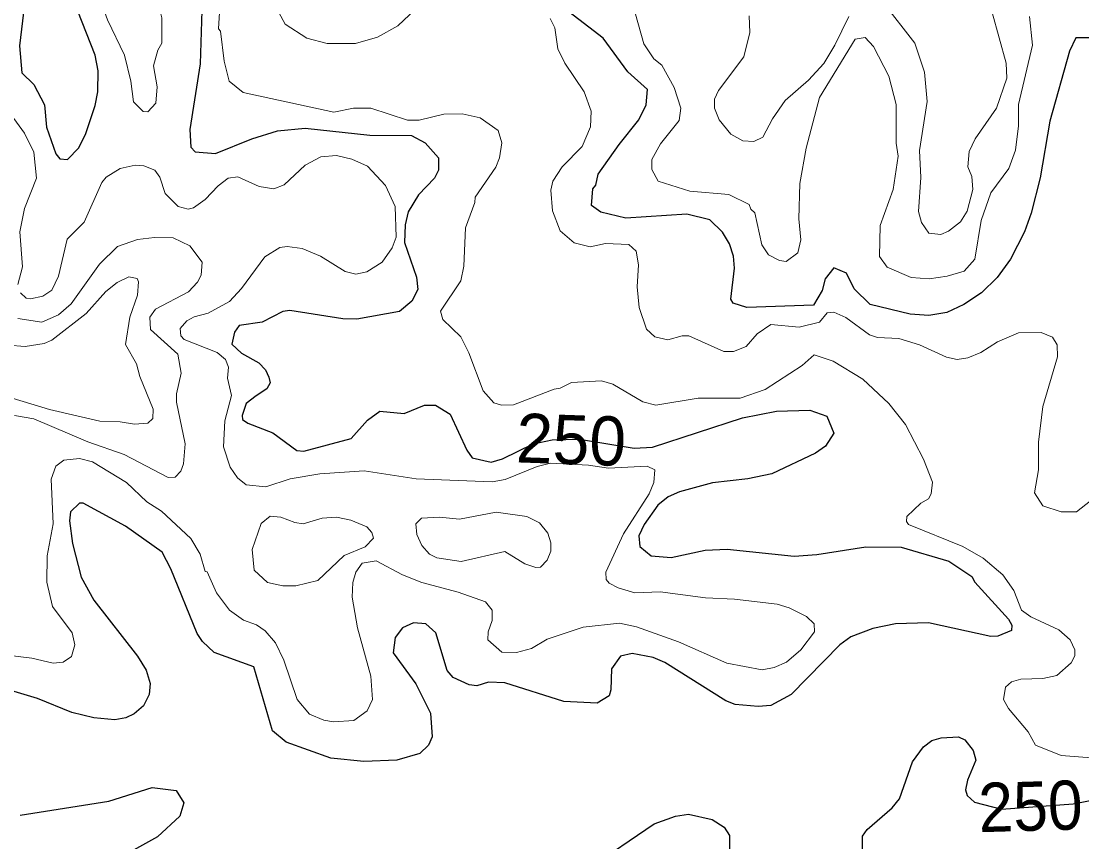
# Model space of a CAD drawing. Extents: x 763.2 to 816.8, y 7896.5 to 7952.7.
# Drawn here: x 800.064 to 803.516, y 7913.5 to 7916.17 of the extents above; entities that cross this region are included whole.
import ezdxf
from ezdxf.enums import TextEntityAlignment as Align

# ---------------------------------------------------------------- set-up
doc = ezdxf.new("R2010")
doc.units = 0
doc.header["$LTSCALE"] = 0.064
doc.layers.add('1', color=7, linetype='Continuous', lineweight=25)
doc.layers.add('2', color=7, linetype='Continuous', lineweight=13)
doc.layers.add('61', color=7, linetype='Continuous')

msp = doc.modelspace()

# ---------------------------------------------------------------- linework, layer by layer
at = {"layer": '1'}
for points in [[(800.075, 7916.2252), (800.0587, 7916.0897), (800.0666, 7916.0028), (800.105, 7915.964), (800.1402, 7915.8986), (800.1462, 7915.825), (800.177, 7915.7382), (800.1903, 7915.7219), (800.2145, 7915.7203), (800.2519, 7915.7587), (800.2752, 7915.8047), (800.3051, 7915.8957), (800.3135, 7915.9403), (800.315, 7916.0092), (800.3051, 7916.0593), (800.2346, 7916.2384)], [(800.6519, 7916.2047), (800.6469, 7916.0313), (800.6126, 7915.8177), (800.6159, 7915.76), (800.6304, 7915.7447), (800.697, 7915.74), (800.8146, 7915.7872), (800.8984, 7915.813), (800.9889, 7915.8217), (801.1985, 7915.799), (801.3345, 7915.7986), (801.3794, 7915.7745), (801.4226, 7915.7257), (801.4224, 7915.6857), (801.4093, 7915.6592), (801.3575, 7915.6054), (801.3239, 7915.5499), (801.3143, 7915.5079), (801.3111, 7915.4504), (801.3502, 7915.337), (801.3549, 7915.2976), (801.3359, 7915.2589), (801.2955, 7915.2253), (801.1566, 7915.2011), (801.1112, 7915.2022), (800.9381, 7915.2284), (800.9157, 7915.2258), (800.8482, 7915.1912), (800.7738, 7915.1805), (800.7586, 7915.1587), (800.7497, 7915.1196), (800.7809, 7915.0901), (800.838, 7915.0585), (800.8596, 7915.0353), (800.8698, 7915.0117), (800.874, 7914.9939), (800.8632, 7914.9742), (800.829, 7914.9508), (800.7967, 7914.926), (800.7837, 7914.8875), (800.7848, 7914.8738), (800.8016, 7914.862), (800.8829, 7914.8311), (800.9611, 7914.7731), (800.9841, 7914.7717), (801.1377, 7914.8126), (801.1911, 7914.8717), (801.2313, 7914.9009), (801.3101, 7914.8934), (801.3768, 7914.921), (801.412, 7914.9211), (801.4604, 7914.8914), (801.5149, 7914.7746), (801.5319, 7914.75), (801.5936, 7914.7357)], [(803.5427, 7916.1157), (803.4965, 7916.1161), (803.4753, 7916.0727), (803.4117, 7915.8448), (803.3796, 7915.6608), (803.3509, 7915.5457), (803.329, 7915.485), (803.2837, 7915.3963), (803.2398, 7915.3365), (803.1894, 7915.2861), (803.1318, 7915.2483), (803.0767, 7915.2223), (803.0175, 7915.2122), (802.957, 7915.2172), (802.8269, 7915.2481), (802.7751, 7915.2991), (802.7504, 7915.35), (802.709, 7915.3682), (802.6808, 7915.3318), (802.6709, 7915.2943), (802.6429, 7915.2467), (802.4256, 7915.239), (802.3813, 7915.2524), (802.3735, 7915.2659), (802.3856, 7915.3666), (802.3823, 7915.406), (802.3689, 7915.4461), (802.3467, 7915.4842), (802.3056, 7915.5238), (802.2306, 7915.5423), (802.0323, 7915.5296), (801.9504, 7915.5491), (801.9201, 7915.5709), (801.9246, 7915.6252), (801.9338, 7915.6368), (801.9422, 7915.6721), (802.0099, 7915.7693), (802.0746, 7915.8491), (802.0977, 7915.8983), (802.1027, 7915.9482), (802.0379, 7916.0057), (801.9579, 7916.1146), (801.8318, 7916.2121)], [(802.0585, 7914.7809), (802.1189, 7914.7846), (802.412, 7914.8801), (802.5222, 7914.9017), (802.6307, 7914.9042), (802.6858, 7914.8852), (802.7089, 7914.8302), (802.6817, 7914.787), (802.6488, 7914.7643), (802.5074, 7914.6978), (802.4293, 7914.6814), (802.3134, 7914.6681), (802.2067, 7914.639), (802.1696, 7914.6224), (802.1355, 7914.5952), (802.0913, 7914.5326), (802.0737, 7914.4956), (802.0779, 7914.4614), (802.114, 7914.4305), (802.1795, 7914.4252), (802.2904, 7914.4494), (802.362, 7914.4528), (802.5797, 7914.4299), (802.6538, 7914.435), (802.813, 7914.4595), (802.9274, 7914.4593), (803.0833, 7914.4129), (803.1574, 7914.3629), (803.1675, 7914.3445), (803.277, 7914.2241), (803.2876, 7914.2051), (803.2863, 7914.1874), (803.242, 7914.1691), (803.2197, 7914.1686), (803.0168, 7914.2128), (802.9092, 7914.2095), (802.8353, 7914.1946), (802.7645, 7914.1671), (802.7279, 7914.1411), (802.5698, 7913.9797), (802.504, 7913.9436), (802.4629, 7913.9401), (802.3875, 7913.9464), (802.3572, 7913.9584), (802.159, 7914.083), (802.1211, 7914.0999), (802.0522, 7914.1124), (802.0145, 7914.1041), (801.9849, 7914.0624), (801.9832, 7913.9943), (801.9773, 7913.9752), (801.9381, 7913.9516), (801.8303, 7913.9565), (801.6379, 7914.0175), (801.5845, 7914.0197), (801.5469, 7914.0077), (801.5221, 7914.0107), (801.4702, 7914.0348), (801.451, 7914.0579), (801.4138, 7914.1805), (801.3815, 7914.2092), (801.3406, 7914.2126), (801.3051, 7914.1966), (801.2808, 7914.165), (801.275, 7914.1152), (801.3487, 7914.014), (801.3957, 7913.9182), (801.4013, 7913.8413), (801.3898, 7913.8141), (801.361, 7913.787), (801.2872, 7913.7658), (801.1795, 7913.761), (801.0718, 7913.7724), (800.9265, 7913.8246), (800.8817, 7913.8614), (800.8213, 7914.0691), (800.6927, 7914.1162), (800.6543, 7914.1516), (800.6368, 7914.1782), (800.5513, 7914.3878), (800.5226, 7914.4423), (800.4037, 7914.5275), (800.2658, 7914.6022), (800.2539, 7914.6024), (800.2247, 7914.5734), (800.2214, 7914.5448), (800.2309, 7914.4709), (800.2592, 7914.3609), (800.3004, 7914.2859), (800.4432, 7914.1044), (800.471, 7914.0584), (800.484, 7914.0157), (800.4806, 7913.9789), (800.4623, 7913.9429), (800.4323, 7913.916)], [(801.5936, 7914.7357), (801.6305, 7914.7457), (801.7301, 7914.7945), (801.7923, 7914.8082), (801.8816, 7914.8104), (802.0585, 7914.7809)], [(800.1178, 7913.9663), (799.9214, 7914.0252)], [(800.4323, 7913.916), (800.4053, 7913.9036), (800.3692, 7913.8974), (800.3003, 7913.9037), (800.2293, 7913.921), (800.1178, 7913.9663)], [(802.8015, 7913.4215), (802.802, 7913.5182), (802.8175, 7913.5402), (802.899, 7913.6103), (802.9226, 7913.6404), (802.9648, 7913.7599), (803.0006, 7913.8086), (803.0279, 7913.8292), (803.0581, 7913.8383), (803.1142, 7913.8411), (803.1352, 7913.8314), (803.162, 7913.7969), (803.1709, 7913.7652), (803.1435, 7913.7002), (803.1368, 7913.6688), (803.1424, 7913.6505), (803.1663, 7913.6291), (803.2545, 7913.6066), (803.487, 7913.6241), (803.571, 7913.6402)], [(800.0613, 7913.5866), (800.3497, 7913.6324), (800.4902, 7913.6771), (800.5691, 7913.6673), (800.594, 7913.6266), (800.5805, 7913.583), (800.508, 7913.5165), (800.4009, 7913.4562), (800.2707, 7913.3977), (800.212, 7913.3537), (800.1725, 7913.3078), (800.1246, 7913.267), (800.1113, 7913.2653), (799.8812, 7913.1528)], [(801.9103, 7913.4136), (802.1238, 7913.5583), (802.1932, 7913.5836), (802.2353, 7913.5899), (802.3127, 7913.5721), (802.3522, 7913.5477), (802.3693, 7913.5204), (802.3693, 7913.4675)]]:
    msp.add_lwpolyline(points, dxfattribs=at)
at = {"layer": '2'}
for points in [[(800.5024, 7915.9037), (800.5072, 7915.9564), (800.495, 7916.025), (800.509, 7916.0765), (800.5219, 7916.0987), (800.5221, 7916.1811), (800.4667, 7916.4039), (800.4527, 7916.4344), (800.4204, 7916.446), (800.3877, 7916.4247), (800.3842, 7916.3517), (800.3779, 7916.331), (800.3247, 7916.2674), (800.3215, 7916.2423), (800.3447, 7916.1752), (800.4005, 7916.0595), (800.4216, 7915.9753), (800.43, 7915.9078), (800.4614, 7915.8767), (800.4767, 7915.8751)], [(801.6384, 7914.4446), (801.7032, 7914.4041), (801.7387, 7914.3921), (801.7543, 7914.3939), (801.7764, 7914.4161), (801.7876, 7914.4455), (801.7874, 7914.4724), (801.7777, 7914.5048), (801.7512, 7914.5383), (801.71, 7914.5591), (801.61, 7914.5727), (801.4911, 7914.5498), (801.4254, 7914.5563), (801.3672, 7914.5535), (801.3487, 7914.5345), (801.3518, 7914.5002), (801.368, 7914.4641), (801.3935, 7914.4362), (801.4168, 7914.4246), (801.4957, 7914.4119)], [(800.8454, 7914.5362), (800.8745, 7914.5595), (800.9093, 7914.5564), (800.9553, 7914.5386), (800.9821, 7914.535), (801.0441, 7914.5529), (801.09, 7914.5563), (801.1374, 7914.5463), (801.1888, 7914.5251), (801.2056, 7914.5069), (801.2103, 7914.4876), (801.1831, 7914.4604), (801.1148, 7914.4315), (801.0292, 7914.3499), (800.9583, 7914.3332), (800.9157, 7914.3326), (800.8662, 7914.3434), (800.8227, 7914.3837), (800.8161, 7914.4513)]]:
    msp.add_lwpolyline(points, close=True, dxfattribs=at)
for points in [[(800.7194, 7916.3559), (800.7062, 7916.1453), (800.7126, 7916.1381), (800.7243, 7916.0404), (800.741, 7915.9751), (800.7866, 7915.9378)], [(801.4203, 7916.2791), (801.2895, 7916.1555), (801.2236, 7916.1183), (801.1517, 7916.0978), (801.0596, 7916.098), (800.9935, 7916.1153), (800.9237, 7916.1606), (800.8824, 7916.237)], [(802.0533, 7916.228), (802.09, 7916.0963), (802.1228, 7916.0481), (802.1491, 7916.0271), (802.1888, 7915.9543), (802.2111, 7915.8874), (802.2049, 7915.8473), (802.1442, 7915.7708), (802.1166, 7915.7202), (802.1164, 7915.6878), (802.1375, 7915.65), (802.2401, 7915.6176), (802.367, 7915.6064), (802.4336, 7915.5743), (802.4389, 7915.5586)], [(803.224, 7916.1981), (803.2697, 7916.0336), (803.2715, 7915.9852), (803.2377, 7915.8873), (803.1681, 7915.7873), (803.1489, 7915.746), (803.1451, 7915.6964), (803.1575, 7915.665), (803.1614, 7915.6229), (803.1423, 7915.5519), (803.1209, 7915.5171), (803.0821, 7915.4873), (803.0566, 7915.4767), (803.0175, 7915.48), (802.9936, 7915.5152), (802.984, 7915.5507), (802.9922, 7915.6616), (802.9873, 7915.7493), (803.0119, 7915.9087), (803.0035, 7916.0049), (802.9727, 7916.0988), (802.8694, 7916.2314)], [(801.9172, 7915.8268), (801.9191, 7915.8777), (801.8965, 7915.9403), (801.8336, 7916.0339), (801.8104, 7916.0805), (801.8005, 7916.1487), (801.7861, 7916.1796)], [(802.7572, 7916.1859), (802.7124, 7916.0925), (802.6758, 7916.0326), (802.6262, 7915.9784), (802.5501, 7915.9119), (802.5091, 7915.853), (802.4781, 7915.7932), (802.4485, 7915.7792), (802.4131, 7915.7808), (802.373, 7915.8023), (802.3353, 7915.8492), (802.3206, 7915.8869), (802.32, 7915.917), (802.3333, 7915.9449), (802.4154, 7916.0543), (802.435, 7916.1331), (802.4335, 7916.1877)], [(802.5539, 7915.3884), (802.5914, 7915.4161), (802.6009, 7915.4586), (802.5945, 7915.5269), (802.5981, 7915.6417), (802.619, 7915.7571), (802.6619, 7915.922), (802.7784, 7916.1114), (802.8105, 7916.1169), (802.838, 7916.0875), (802.8882, 7915.9917), (802.9114, 7915.8997), (802.9118, 7915.7734), (802.918, 7915.7308), (802.9016, 7915.6223), (802.8594, 7915.5053), (802.8573, 7915.4042), (802.8826, 7915.3694), (802.96, 7915.3366), (803.0192, 7915.3322), (803.0771, 7915.3407), (803.1333, 7915.3574), (803.1677, 7915.3964), (803.1879, 7915.5216), (803.2201, 7915.6117), (803.2777, 7915.6915), (803.2993, 7915.7505), (803.3093, 7915.8293), (803.3095, 7915.8994), (803.3553, 7916.0923), (803.3453, 7916.1857)], [(800.7866, 7915.9378), (801.0818, 7915.8748), (801.1457, 7915.8877), (801.2017, 7915.8874), (801.3209, 7915.8483), (801.3595, 7915.8482), (801.4398, 7915.8678), (801.4997, 7915.8692), (801.5581, 7915.856), (801.6164, 7915.8148), (801.628, 7915.7741), (801.6203, 7915.7259), (801.6083, 7915.6953), (801.5419, 7915.5979), (801.5408, 7915.5805), (801.5099, 7915.498), (801.5043, 7915.3729), (801.4952, 7915.3252), (801.4293, 7915.2268), (801.4363, 7915.2001), (801.4944, 7915.1432), (801.5211, 7915.0912), (801.5677, 7914.9675), (801.6026, 7914.9286), (801.6272, 7914.9213), (801.6663, 7914.9214), (801.7985, 7914.9733), (801.8177, 7914.9759), (801.8549, 7914.9951), (801.9526, 7914.9998), (801.99, 7914.989), (802.0877, 7914.9321), (802.1295, 7914.9213), (802.2668, 7914.9441), (802.4041, 7914.9441), (802.4857, 7914.9714), (802.606, 7915.0496), (802.6449, 7915.0847), (802.707, 7915.0636), (802.8032, 7915.005), (802.888, 7914.9266), (802.9415, 7914.858), (803.0007, 7914.7447), (803.0296, 7914.6701), (803.0256, 7914.6328), (803.0171, 7914.6162), (802.9923, 7914.6022), (802.9463, 7914.5587), (802.9448, 7914.5424), (802.9514, 7914.5321), (803.128, 7914.4613), (803.1949, 7914.4228), (803.2584, 7914.369), (803.2944, 7914.318), (803.3189, 7914.2542), (803.3502, 7914.232), (803.4408, 7914.1897), (803.4777, 7914.1572), (803.493, 7914.1248), (803.4933, 7914.1053), (803.4809, 7914.0819), (803.4343, 7914.0416), (803.3888, 7914.0312), (803.3174, 7914.0289), (803.2873, 7914.0208), (803.267, 7914.0028), (803.2603, 7913.9634), (803.2766, 7913.9336), (803.3406, 7913.8583), (803.3649, 7913.8142), (803.4489, 7913.7804), (803.633, 7913.767)], [(800.0537, 7915.3131), (800.0685, 7915.3705), (800.0603, 7915.4849), (800.0754, 7915.5612), (800.1144, 7915.6591), (800.1052, 7915.744), (800.0753, 7915.8064), (800.0058, 7915.9013)], [(801.7937, 7915.5535), (801.7875, 7915.6207), (801.7946, 7915.6501), (801.8245, 7915.6961), (801.8901, 7915.7623), (801.9172, 7915.8268)], [(800.7423, 7915.2582), (800.781, 7915.3003), (800.8569, 7915.4038), (800.9059, 7915.4337), (800.9298, 7915.4373), (800.9789, 7915.4304), (801.0381, 7915.406), (801.1183, 7915.356), (801.1537, 7915.3469), (801.1887, 7915.3549), (801.2385, 7915.3864), (801.2712, 7915.4323), (801.2844, 7915.4679), (801.2812, 7915.5671), (801.2502, 7915.6354), (801.1909, 7915.6984), (801.1406, 7915.7212), (801.0901, 7915.733), (801.0393, 7915.7289), (800.9883, 7915.7022), (800.9198, 7915.638), (800.8861, 7915.6247), (800.8387, 7915.6324), (800.7693, 7915.6637), (800.7379, 7915.6598), (800.7052, 7915.6351), (800.663, 7915.5904), (800.6246, 7915.5626), (800.6082, 7915.559), (800.5752, 7915.5669), (800.5332, 7915.6093), (800.5152, 7915.6626), (800.4989, 7915.6852), (800.4629, 7915.6999), (800.4347, 7915.7017), (800.3861, 7915.6912), (800.3405, 7915.6626), (800.3266, 7915.6452), (800.2696, 7915.5159), (800.2138, 7915.4609), (800.1853, 7915.341), (800.164, 7915.2949), (800.135, 7915.2759), (800.0949, 7915.2664), (800.0805, 7915.2689), (800.062, 7915.2859)], [(803.5994, 7914.6532), (803.498, 7914.5736), (803.4483, 7914.5734), (803.3884, 7914.593), (803.3622, 7914.6355), (803.3751, 7914.7099), (803.3752, 7914.8005), (803.3884, 7914.917), (803.436, 7915.078), (803.4357, 7915.1177), (803.4197, 7915.1425), (803.3835, 7915.1578), (803.3096, 7915.1561), (803.2417, 7915.1272), (803.1867, 7915.0921), (803.1446, 7915.0745), (803.1096, 7915.0692), (803.0756, 7915.0769), (802.9872, 7915.1167), (802.9197, 7915.1377), (802.8507, 7915.1413), (802.8252, 7915.15), (802.7479, 7915.2066), (802.7082, 7915.2237), (802.6867, 7915.2217), (802.6617, 7915.191), (802.5954, 7915.1744), (802.5038, 7915.1838), (802.4595, 7915.1526), (802.4234, 7915.112), (802.3818, 7915.0956), (802.3512, 7915.0956), (802.2368, 7915.1462), (802.215, 7915.1462), (802.1688, 7915.1334), (802.1262, 7915.1433), (802.0987, 7915.1683), (802.0752, 7915.2385), (802.0686, 7915.306), (802.0734, 7915.3779), (802.0659, 7915.4216), (802.0416, 7915.4438), (801.9658, 7915.4473), (801.9157, 7915.436), (801.8641, 7915.4486), (801.8177, 7915.488), (801.7937, 7915.5535)], [(802.4389, 7915.5586), (802.4514, 7915.5466), (802.4745, 7915.4428), (802.496, 7915.4097), (802.5317, 7915.3916), (802.5539, 7915.3884)], [(800.6385, 7915.3208), (800.6502, 7915.3443), (800.6533, 7915.3862), (800.6134, 7915.4394), (800.5589, 7915.4649), (800.4983, 7915.4669), (800.4432, 7915.4602), (800.3776, 7915.4371), (800.3188, 7915.3802), (800.227, 7915.2511), (800.1862, 7915.215), (800.1319, 7915.191), (800.0529, 7915.2024)], [(800.0355, 7914.9439), (800.1566, 7914.9067), (800.3198, 7914.8685), (800.3866, 7914.8669), (800.4326, 7914.8589), (800.476, 7914.8622), (800.4923, 7914.8771), (800.4939, 7914.908), (800.4503, 7915.0136), (800.4396, 7915.0549), (800.4039, 7915.1185), (800.4182, 7915.2073), (800.4433, 7915.2785), (800.4465, 7915.3223), (800.4414, 7915.3333), (800.4146, 7915.3386), (800.377, 7915.3201), (800.3397, 7915.2909), (800.2757, 7915.2189), (800.1638, 7915.132), (800.1394, 7915.1215), (800.0777, 7915.1119), (800.0221, 7915.1163)], [(800.5744, 7915.0868), (800.4849, 7915.1672), (800.4826, 7915.2077), (800.5013, 7915.2335), (800.6083, 7915.2893), (800.6385, 7915.3208)], [(800.5843, 7915.1462), (800.5815, 7915.1704), (800.6038, 7915.195), (800.6267, 7915.2082), (800.6727, 7915.2201), (800.7423, 7915.2582)], [(800.1623, 7914.6801), (800.1771, 7914.7221), (800.2033, 7914.7417), (800.2542, 7914.7469), (800.2967, 7914.7366), (800.4075, 7914.6692), (800.4734, 7914.6068), (800.521, 7914.5756), (800.6165, 7914.4869), (800.6469, 7914.4365), (800.6633, 7914.38), (800.67, 7914.3781), (800.6994, 7914.3105), (800.7427, 7914.254), (800.7881, 7914.2215), (800.8305, 7914.2065), (800.8583, 7914.1869), (800.8917, 7914.147), (800.9187, 7914.0915), (800.9627, 7913.9631), (801.0021, 7913.9157), (801.0487, 7913.8956), (801.0803, 7913.8908), (801.1473, 7913.8945), (801.1899, 7913.9259), (801.2071, 7913.9628), (801.2022, 7914.0394), (801.1584, 7914.1958), (801.1417, 7914.2957), (801.1434, 7914.3436), (801.1533, 7914.3772), (801.1741, 7914.4062), (801.219, 7914.4148), (801.3054, 7914.3684), (801.3675, 7914.3441), (801.4865, 7914.3127), (801.575, 7914.281), (801.5969, 7914.2542), (801.5968, 7914.2202), (801.5838, 7914.1833), (801.5824, 7914.1572), (801.628, 7914.1174), (801.6758, 7914.116), (801.7245, 7914.129), (801.7758, 7914.1591), (801.8927, 7914.198), (802.011, 7914.2112), (802.0663, 7914.1999), (802.2037, 7914.1509), (802.3608, 7914.081), (802.4752, 7914.0601), (802.5148, 7914.0671), (802.555, 7914.0848), (802.6015, 7914.1247), (802.6453, 7914.1835), (802.6449, 7914.2098), (802.62, 7914.2331), (802.5638, 7914.2618), (802.5238, 7914.2736), (802.385, 7914.2901), (802.2911, 7914.2935), (802.1439, 7914.313), (802.061, 7914.3099), (802.0067, 7914.3263), (801.9774, 7914.342), (801.9682, 7914.3539), (801.9667, 7914.3778), (802.0243, 7914.5021), (802.1079, 7914.632), (802.1226, 7914.6691), (802.1259, 7914.7107), (802.1011, 7914.7227), (801.9755, 7914.7159), (801.9099, 7914.726), (801.7869, 7914.7316), (801.7431, 7914.7218), (801.6397, 7914.679), (801.5969, 7914.6715), (801.3498, 7914.6814), (801.1802, 7914.7076), (801.036, 7914.6973), (800.9397, 7914.6811), (800.8606, 7914.655), (800.7964, 7914.6612), (800.7684, 7914.6847), (800.7441, 7914.719), (800.7228, 7914.7855), (800.7275, 7914.8695), (800.7489, 7914.9524), (800.7359, 7915.0084), (800.7386, 7915.0449), (800.7288, 7915.0693), (800.7018, 7915.0917), (800.5943, 7915.134), (800.5843, 7915.1462)], [(800.0427, 7914.8874), (800.1053, 7914.8765), (800.2811, 7914.8012), (800.3999, 7914.7603), (800.5429, 7914.6851), (800.5651, 7914.6866), (800.5839, 7914.7056), (800.5927, 7914.7297), (800.5978, 7914.7952), (800.5698, 7914.9301), (800.5698, 7914.9579), (800.5844, 7915.0248), (800.5744, 7915.0868)], [(800.2299, 7914.1796), (800.1657, 7914.266), (800.1475, 7914.3444), (800.1484, 7914.4306), (800.1686, 7914.5344), (800.1623, 7914.6801)], [(799.937, 7914.1175), (800.0988, 7914.0977), (800.1682, 7914.0814), (800.2013, 7914.0842), (800.2276, 7914.1029), (800.2392, 7914.1405), (800.2299, 7914.1796)]]:
    msp.add_lwpolyline(points, dxfattribs=at)

# ---------------------------------------------------------------- texts
at = {"layer": '61'}
msp.add_text('250', height=0.16, rotation=358.01, dxfattribs=at).set_placement((801.8512, 7914.7287), align=Align.CENTER)
at = {"layer": '61', "width": 0.95}
msp.add_text('250', height=0.16, rotation=1.659, dxfattribs=at).set_placement((803.3509, 7913.536), align=Align.CENTER)

doc.saveas('drawing.dxf')
